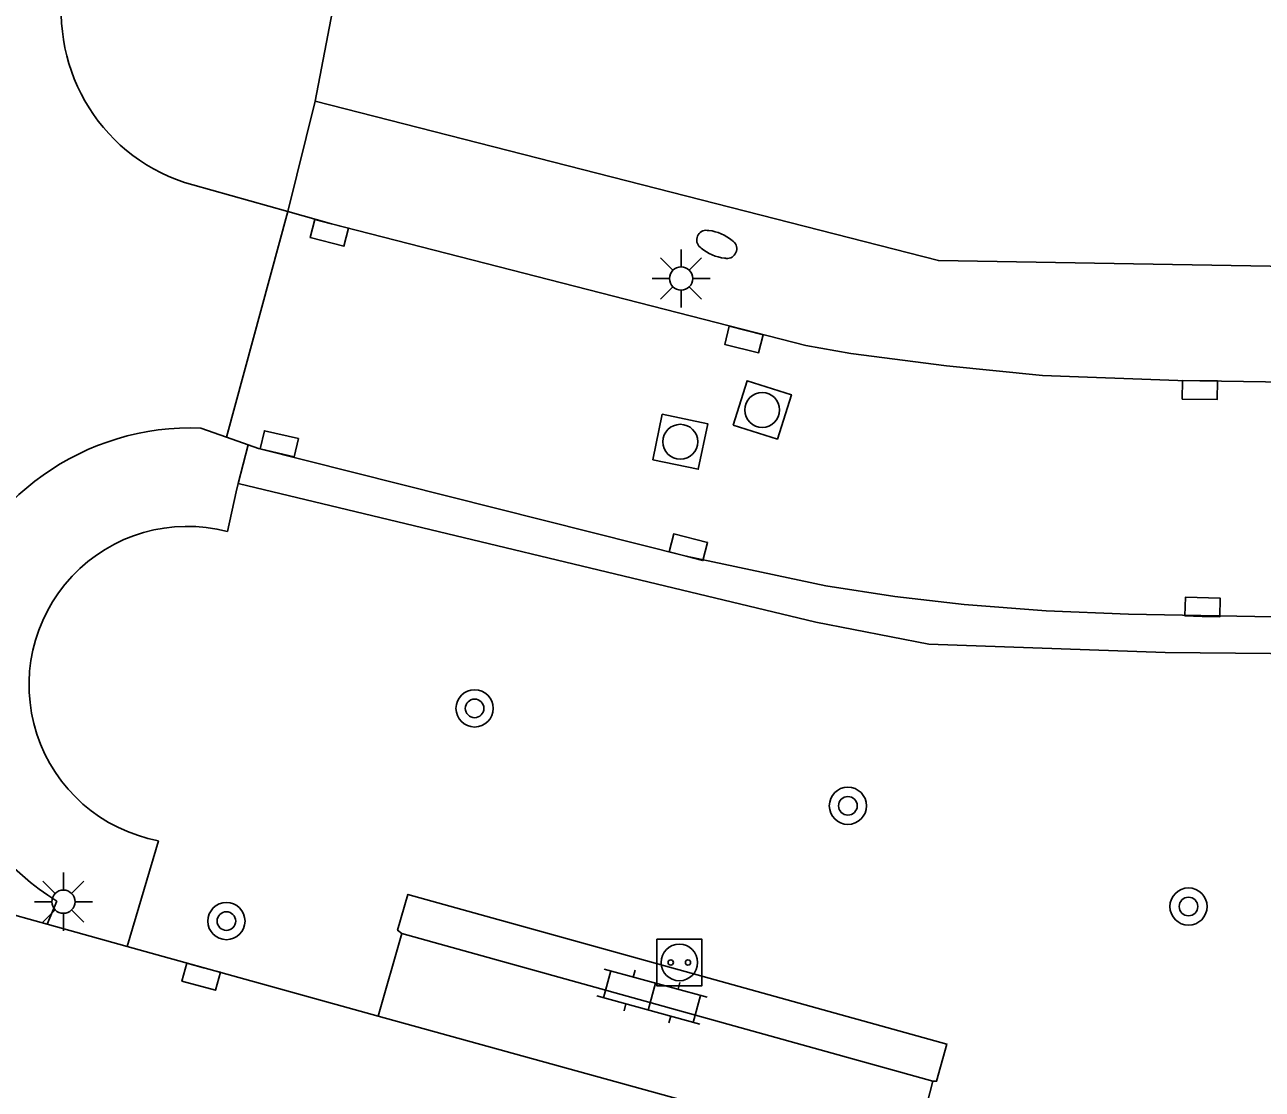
# Model space of a CAD drawing. Extents: x 124000 to 128010, y 398999 to 403000.
# Drawn here: x 127738.17 to 127764.79, y 399797.24 to 399820.13 of the extents above; entities that cross this region are included whole.
import ezdxf

# ---------------------------------------------------------------- set-up
doc = ezdxf.new("R2010")
doc.units = 0
for name, color, linetype in [('gg-knt-verharding', 7, 'Continuous'), ('gg-knt-verharding nz', 7, 'Continuous'), ('gt-grn-groengrens', 7, 'Continuous'), ('gt-grn-weggrens', 7, 'Continuous'), ('gt-symb-boom', 7, 'Continuous'), ('gt-symb-brandkraan', 7, 'Continuous'), ('gt-symb-klinker verharding', 7, 'Continuous'), ('gt-symb-kolk', 7, 'Continuous'), ('gt-symb-laadpunt elektrisch vervoer', 7, 'Continuous'), ('gt-symb-lichtmast', 7, 'Continuous'), ('gt-symb-rioolschacht', 7, 'Continuous')]:
    doc.layers.add(name, color=color, linetype=linetype)

# ---------------------------------------------------------------- blocks, each defined once
blk = doc.blocks.new('gt0-LMAST')
at = {"layer": 'gt-symb-lichtmast'}
for p, q in [((-0.005, 0.246), (-0.005, 0.621)), ((-0.182, 0.173), (-0.447, 0.438)), ((0.172, 0.173), (0.437, 0.438)), ((-0.255, -0.004), (-0.63, -0.004)), ((-0.182, -0.181), (-0.447, -0.446)), ((-0.005, -0.254), (-0.005, -0.629)), ((0.437, -0.446), (0.172, -0.181)), ((0.245, -0.004), (0.62, -0.004))]:
    blk.add_line(p, q, dxfattribs=at)
blk.add_circle((-0.005, -0.004), 0.25, dxfattribs=at)
blk = doc.blocks.new('gt0-KOLK')
at = {"layer": 'gt-symb-kolk'}
blk.add_lwpolyline([(0, 0), (0.375, 0), (0.375, 0.4), (-0.375, 0.4), (-0.375, 0), (0, 0)], dxfattribs=at)
blk = doc.blocks.new('gt0-BOOM')
at = {"layer": 'gt-symb-boom'}
for radius in [0.4, 0.2]:
    blk.add_circle((0, 0), radius, dxfattribs=at)
blk = doc.blocks.new('gt0-KL1')
at = {"layer": 'gt-symb-klinker verharding'}
for p, q in [((-1.15, 0.3), (1.15, 0.3)), ((-1, -0.3), (-1, 0.3)), ((-0.5, 0.3), (-0.5, 0.45)), ((0, -0.3), (0, 0.3)), ((0.5, 0.3), (0.5, 0.45)), ((1, -0.3), (1, 0.3)), ((-1.15, -0.3), (1.15, -0.3)), ((-0.5, -0.45), (-0.5, -0.3)), ((0.5, -0.45), (0.5, -0.3))]:
    blk.add_line(p, q, dxfattribs=at)
blk = doc.blocks.new('gt0-LEV')
at = {"layer": 'gt-symb-laadpunt elektrisch vervoer'}
blk.add_lwpolyline([(-0.486, 0.501), (0.486, 0.501), (0.486, -0.499), (-0.486, -0.499)], close=True, dxfattribs=at)
for centre, radius in [((0, 0), 0.393), ((-0.186, 0), 0.0566), ((0.186, 0), 0.0566)]:
    blk.add_circle(centre, radius, dxfattribs=at)
blk = doc.blocks.new('gt0-RS')
at = {"layer": 'gt-symb-rioolschacht'}
blk.add_lwpolyline([(-0.5, -0.5), (0.5, -0.5), (0.5, 0.5), (-0.5, 0.5)], close=True, dxfattribs=at)
blk.add_circle((0, 0), 0.375, dxfattribs=at)
blk = doc.blocks.new('gt0-BR')
at = {"layer": 'gt-symb-brandkraan'}
for centre, radius, start, end in [((-0.244, 0), 0.206, 107.5669, 252.4331), ((0.599, -2.664), 3, 106.892, 107.5669), ((0, -0.691), 0.938, 73.108, 106.892), ((-0.599, -2.664), 3, 72.4331, 73.108), ((0.244, 0), 0.206, 287.567, 72.4331), ((0.599, 2.664), 3, 252.4331, 253.108), ((0, 0.691), 0.938, 253.108, 286.8921), ((-0.599, 2.664), 3, 286.8921, 287.567)]:
    blk.add_arc(centre, radius, start, end, dxfattribs=at)

msp = doc.modelspace()

# ---------------------------------------------------------------- linework, layer by layer
at = {"layer": 'gg-knt-verharding'}
for p, q in [((127743.833, 399816.115), (127742.51, 399811.265)), ((127744.772, 399815.852), (127743.833, 399816.115)), ((127742.51, 399811.265), (127741.962, 399811.46)), ((127742.975, 399811.1), (127742.51, 399811.265)), ((127742.765, 399810.266), (127742.975, 399811.1)), ((127743.196, 399811.021), (127742.975, 399811.1)), ((127742.721, 399810.092), (127742.765, 399810.266)), ((127742.721, 399810.092), (127742.531, 399809.237)), ((127727.876, 399803.76), (127738.653, 399800.791)), ((127741.045, 399802.588), (127740.374, 399800.31)), ((127738.863, 399801.288), (127738.653, 399800.791)), ((127738.653, 399800.791), (127740.374, 399800.31)), ((127745.773, 399798.818), (127746.281, 399800.591)), ((127746.281, 399800.591), (127757.704, 399797.415)), ((127740.374, 399800.31), (127745.773, 399798.818)), ((127757.704, 399797.415), (127757.263, 399795.698))]:
    msp.add_line(p, q, dxfattribs=at)
for points in [[(127763.695, 399898.846), (127762.58, 399898.143), (127761.561, 399897.308), (127760.684, 399896.378), (127759.958, 399895.327), (127759.245, 399893.796), (127758.678, 399892.205), (127758.357, 399891.092), (127744.416, 399818.487)], [(127744.416, 399818.487), (127757.827, 399815.061), (127773.362, 399814.798), (127784.179, 399814.541), (127789.894, 399814.322), (127795.607, 399814.045), (127801.518, 399813.691), (127807.425, 399813.283), (127817.978, 399812.422), (127826.262, 399811.597), (127830.9, 399814.952)], [(127744.772, 399815.852), (127754.971, 399813.238), (127755.943, 399813.063), (127758, 399812.795), (127760.064, 399812.591), (127762.977, 399812.481), (127779.007, 399812.239), (127787.148, 399811.966), (127793.209, 399811.693), (127799.267, 399811.368), (127805.319, 399810.965), (127811.367, 399810.505), (127823.04, 399809.479), (127825.289, 399809.213)], [(127743.196, 399811.021), (127752.398, 399808.704), (127755.404, 399808.068), (127756.889, 399807.837), (127758.381, 399807.664), (127760.145, 399807.53), (127761.913, 399807.458), (127779.393, 399807.134), (127786.842, 399806.915), (127798.852, 399806.294), (127804.892, 399805.921), (127810.927, 399805.487), (127822.373, 399804.426), (127824.721, 399804.147)], [(127757.704, 399797.415), (127757.786, 399797.416), (127758.01, 399798.215), (127746.414, 399801.432), (127746.193, 399800.661), (127746.281, 399800.591)]]:
    msp.add_lwpolyline(points, dxfattribs=at)
for centre, radius, start, end in [((127741.749, 399805.967), 5.497, 87.7749, 238.3373), ((127741.672, 399805.938), 3.409, 75.4113, 259.3924)]:
    msp.add_arc(centre, radius, start, end, dxfattribs=at)
at = {"layer": 'gg-knt-verharding nz'}
msp.add_line((127741.786, 399816.687), (127743.833, 399816.115), dxfattribs=at)
msp.add_lwpolyline([(127745.773, 399798.818), (127752.451, 399796.976), (127757.263, 399795.698)], dxfattribs=at)
msp.add_arc((127742.817, 399820.407), 3.86, 170.035, 254.5094, dxfattribs=at)
at = {"layer": 'gt-grn-groengrens'}
msp.add_lwpolyline([(127825.082, 399803.107), (127815.257, 399804.344), (127802.821, 399805.262), (127789.162, 399806.073), (127775.563, 399806.512), (127762.706, 399806.632), (127757.622, 399806.814), (127755.191, 399807.288), (127742.765, 399810.266)], dxfattribs=at)
at = {"layer": 'gt-grn-weggrens'}
msp.add_line((127743.833, 399816.115), (127744.416, 399818.487), dxfattribs=at)

# ---------------------------------------------------------------- block references
at = {"layer": 'gt-symb-boom'}
for p in [(127747.848, 399805.432), (127755.879, 399803.338), (127763.207, 399801.172), (127742.509, 399800.859)]:
    msp.add_blockref('gt0-BOOM', p, dxfattribs=at)
at = {"layer": 'gt-symb-brandkraan', "rotation": -23.206114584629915}
msp.add_blockref('gt0-BR', (127753.057, 399815.41), dxfattribs=at)
at = {"layer": 'gt-symb-klinker verharding', "rotation": -15.30032444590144}
msp.add_blockref('gt0-KL1', (127751.664, 399799.235), dxfattribs=at)
at = {"layer": 'gt-symb-kolk'}
for p, rotation in [((127744.772, 399815.85), 165.57446822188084), ((127753.69, 399813.557), 166.04717668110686), ((127763.453, 399812.478), 179.08334574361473), ((127743.602, 399810.927), -13.063337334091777), ((127752.398, 399808.704), -14.17514205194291), ((127763.504, 399807.411), -1.7183580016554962), ((127742.019, 399799.856), 164.99108632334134)]:
    msp.add_blockref('gt0-KOLK', p, dxfattribs=dict(at, rotation=rotation))
at = {"layer": 'gt-symb-laadpunt elektrisch vervoer'}
msp.add_blockref('gt0-LEV', (127752.253, 399799.969), dxfattribs=at)
at = {"layer": 'gt-symb-lichtmast'}
for p in [(127752.295, 399814.679), (127739.007, 399801.28)]:
    msp.add_blockref('gt0-LMAST', p, dxfattribs=at)
at = {"layer": 'gt-symb-rioolschacht'}
for p, rotation in [((127754.035, 399811.849), -17.511195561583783), ((127752.273, 399811.165), -11.882758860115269)]:
    msp.add_blockref('gt0-RS', p, dxfattribs=dict(at, rotation=rotation))

doc.saveas('drawing.dxf')
